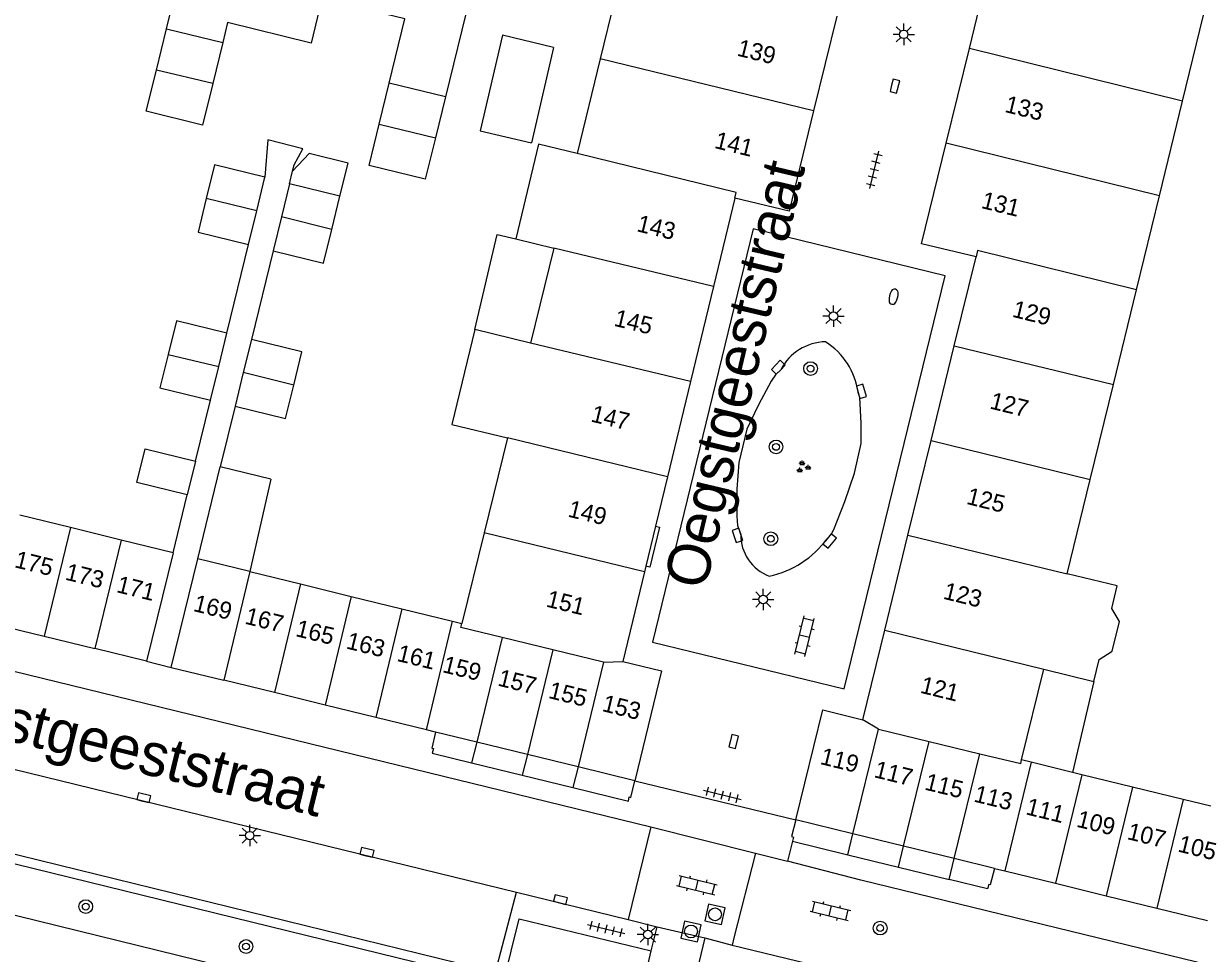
# Model space of a CAD drawing. Extents: x 125000 to 129004, y 397500 to 399008.
# Drawn here: x 127463.7 to 127532.6, y 398499.1 to 398553.4 of the extents above; entities that cross this region are included whole.
import ezdxf

# ---------------------------------------------------------------- set-up
doc = ezdxf.new("R2010")
doc.units = 0
for name, color, linetype in [('gg-afsc-erfafscheiding', 7, 'Continuous'), ('gg-afsc-hekwerk', 7, 'Continuous'), ('gg-anno-huisnummerreeks BGT', 7, 'Continuous'), ('gg-anno-openbare ruimte label', 7, 'Continuous'), ('gg-bbg-bijgebouw', 7, 'Continuous'), ('gg-bbg-bijgebouw onder overbouw', 7, 'Continuous'), ('gg-bbg-gedigitaliseerde bebouwing', 7, 'Continuous'), ('gg-bbg-gedigitaliseerde bijgebouw', 7, 'Continuous'), ('gg-bbg-hoofdgebouw', 7, 'Continuous'), ('gg-bbg-luifel en loopbrug', 7, 'Continuous'), ('gg-bbg-pand overbouw', 7, 'Continuous'), ('gg-bbg-tussenscheiding', 7, 'Continuous'), ('gg-bbg-tussenscheiding niveau 01', 7, 'Continuous'), ('gg-knt-verharding', 7, 'Continuous'), ('gg-knt-verharding nz', 7, 'Continuous'), ('gt-grn-weggrens', 7, 'Continuous'), ('gt-symb-boom', 7, 'Continuous'), ('gt-symb-brandkraan', 7, 'Continuous'), ('gt-symb-groenvak', 7, 'Continuous'), ('gt-symb-klinker verharding', 7, 'Continuous'), ('gt-symb-kolk', 7, 'Continuous'), ('gt-symb-lichtmast', 7, 'Continuous'), ('gt-symb-rioolschacht', 7, 'Continuous'), ('gt-symb-tegel verharding', 7, 'Continuous')]:
    doc.layers.add(name, color=color, linetype=linetype)

# ---------------------------------------------------------------- blocks, each defined once
blk = doc.blocks.new('gt0-KOLK')
at = {"layer": 'gt-symb-kolk'}
blk.add_lwpolyline([(0, 0), (0.375, 0), (0.375, 0.4), (-0.375, 0.4), (-0.375, 0), (0, 0)], dxfattribs=at)
blk = doc.blocks.new('gt0-LMAST')
at = {"layer": 'gt-symb-lichtmast'}
for p, q in [((-0.182, 0.173), (-0.447, 0.438)), ((-0.005, 0.246), (-0.005, 0.621)), ((0.172, 0.173), (0.437, 0.438)), ((-0.255, -0.004), (-0.63, -0.004)), ((-0.182, -0.181), (-0.447, -0.446)), ((-0.005, -0.254), (-0.005, -0.629)), ((0.437, -0.446), (0.172, -0.181)), ((0.245, -0.004), (0.62, -0.004))]:
    blk.add_line(p, q, dxfattribs=at)
blk.add_circle((-0.005, -0.004), 0.25, dxfattribs=at)
blk = doc.blocks.new('gt0-BR')
at = {"layer": 'gt-symb-brandkraan'}
for centre, radius, start, end in [((-0.244, 0), 0.206, 107.56694, 252.43307), ((0.599, -2.664), 3, 106.89205, 107.56694), ((0, -0.691), 0.938, 73.10799, 106.89205), ((-0.599, -2.664), 3, 72.43309, 73.10799), ((0.244, 0), 0.206, 287.56695, 72.43309), ((0.599, 2.664), 3, 252.43307, 253.10797), ((0, 0.691), 0.938, 253.10797, 286.89206), ((-0.599, 2.664), 3, 286.89206, 287.56695)]:
    blk.add_arc(centre, radius, start, end, dxfattribs=at)
blk = doc.blocks.new('gt0-TEG1')
at = {"layer": 'gt-symb-tegel verharding'}
for p, q in [((-1.125, 0), (1.125, 0)), ((-0.9, -0.25), (-0.9, 0.25)), ((-0.45, -0.25), (-0.45, 0.25)), ((0, -0.25), (0, 0.25)), ((0.45, -0.25), (0.45, 0.25)), ((0.9, -0.25), (0.9, 0.25))]:
    blk.add_line(p, q, dxfattribs=at)
blk = doc.blocks.new('gt0-BOOM')
at = {"layer": 'gt-symb-boom'}
for radius in [0.4, 0.2]:
    blk.add_circle((0, 0), radius, dxfattribs=at)
blk = doc.blocks.new('gt0-GRVAK')
at = {"layer": 'gt-symb-groenvak'}
for p, q in [((-0.11, 0.189), (-0.228, 0.24)), ((-0.182, 0.153), (0.088, 0.153)), ((-0.091, 0.211), (-0.156, 0.322)), ((-0.047, 0.214), (-0.047, 0.393)), ((-0.004, 0.211), (0.061, 0.322)), ((0.015, 0.189), (0.133, 0.24)), ((0.262, -0.052), (0.197, 0.059)), ((0.305, -0.049), (0.305, 0.13)), ((0.349, -0.052), (0.414, 0.059)), ((-0.245, -0.228), (-0.363, -0.177)), ((-0.318, -0.264), (-0.047, -0.264)), ((-0.226, -0.206), (-0.291, -0.095)), ((-0.183, -0.203), (-0.183, -0.024)), ((-0.139, -0.206), (-0.074, -0.095)), ((-0.12, -0.228), (-0.002, -0.177)), ((0.243, -0.074), (0.125, -0.023)), ((0.17, -0.11), (0.441, -0.11)), ((0.368, -0.074), (0.486, -0.023))]:
    blk.add_line(p, q, dxfattribs=at)
blk = doc.blocks.new('gt0-KL1')
at = {"layer": 'gt-symb-klinker verharding'}
for p, q in [((-1.15, 0.3), (1.15, 0.3)), ((-1, -0.3), (-1, 0.3)), ((-0.5, 0.3), (-0.5, 0.45)), ((0, -0.3), (0, 0.3)), ((0.5, 0.3), (0.5, 0.45)), ((1, -0.3), (1, 0.3)), ((-1.15, -0.3), (1.15, -0.3)), ((-0.5, -0.45), (-0.5, -0.3)), ((0.5, -0.45), (0.5, -0.3))]:
    blk.add_line(p, q, dxfattribs=at)
blk = doc.blocks.new('gt0-RS')
at = {"layer": 'gt-symb-rioolschacht'}
blk.add_lwpolyline([(-0.5, -0.5), (0.5, -0.5), (0.5, 0.5), (-0.5, 0.5)], close=True, dxfattribs=at)
blk.add_circle((0, 0), 0.375, dxfattribs=at)

msp = doc.modelspace()

# ---------------------------------------------------------------- linework, layer by layer
at = {"layer": 'gg-afsc-erfafscheiding'}
for p, q in [((127475.551, 398535.354), (127476.82, 398540.537)), ((127478.252, 398540.161), (127476.987, 398534.987)), ((127473.719, 398527.87), (127474.591, 398531.432)), ((127476.033, 398531.084), (127475.165, 398527.532))]:
    msp.add_line(p, q, dxfattribs=at)
msp.add_lwpolyline([(127479.388, 398544.809), (127479.479, 398545.181), (127479.996, 398546.125), (127477.942, 398546.643), (127477.779, 398544.459)], dxfattribs=at)
at = {"layer": 'gg-afsc-hekwerk'}
msp.add_line((127472.41, 398522.516), (127473.237, 398525.9), dxfattribs=at)
at = {"layer": 'gg-bbg-bijgebouw'}
for p, q in [((127471.429, 398550.716), (127472.02, 398553.135)), ((127475.307, 398552.333), (127474.722, 398549.933)), ((127484.453, 398547.568), (127485.04, 398549.967)), ((127488.329, 398549.163), (127487.741, 398546.764)), ((127477.3, 398542.498), (127477.779, 398544.459)), ((127479.211, 398544.083), (127478.736, 398542.142)), ((127482.162, 398543.361), (127479.211, 398544.083)), ((127481.682, 398541.399), (127482.162, 398543.361)), ((127476.82, 398540.537), (127477.3, 398542.498)), ((127478.736, 398542.142), (127478.252, 398540.161)), ((127475.071, 398533.394), (127475.551, 398535.354)), ((127476.987, 398534.987), (127476.512, 398533.042)), ((127474.591, 398531.432), (127475.071, 398533.394)), ((127476.512, 398533.042), (127476.033, 398531.084)), ((127473.719, 398527.87), (127473.237, 398525.9)), ((127478.116, 398526.81), (127475.165, 398527.532)), ((127466.406, 398523.982), (127463.443, 398524.705)), ((127469.369, 398523.258), (127466.406, 398523.982)), ((127472.41, 398522.516), (127469.369, 398523.258)), ((127472.41, 398522.516), (127470.857, 398516.174)), ((127476.884, 398521.418), (127479.846, 398520.693)), ((127479.846, 398520.693), (127482.809, 398519.967)), ((127482.809, 398519.967), (127485.771, 398519.241)), ((127485.771, 398519.241), (127488.733, 398518.516)), ((127488.733, 398518.516), (127489.287, 398518.38)), ((127461.909, 398518.363), (127464.871, 398517.639)), ((127464.871, 398517.639), (127467.834, 398516.914)), ((127470.857, 398516.174), (127467.834, 398516.914)), ((127472.301, 398515.815), (127475.37, 398515.064)), ((127478.333, 398514.339), (127475.37, 398515.064)), ((127481.296, 398513.614), (127478.333, 398514.339)), ((127484.258, 398512.889), (127481.296, 398513.614)), ((127487.221, 398512.164), (127484.258, 398512.889)), ((127487.753, 398512.034), (127487.221, 398512.164)), ((127522.564, 398510.268), (127522.001, 398510.406)), ((127524.982, 398509.676), (127522.564, 398510.268)), ((127525.527, 398509.543), (127524.982, 398509.676)), ((127528.49, 398508.818), (127525.527, 398509.543)), ((127531.452, 398508.094), (127528.49, 398508.818)), ((127534.415, 398507.369), (127531.452, 398508.094)), ((127520.41, 398504.07), (127521.013, 398503.923)), ((127521.013, 398503.923), (127523.976, 398503.198)), ((127523.976, 398503.198), (127526.938, 398502.473)), ((127526.938, 398502.473), (127529.901, 398501.749)), ((127529.901, 398501.749), (127532.864, 398501.024))]:
    msp.add_line(p, q, dxfattribs=at)
for points in [[(127474.722, 398549.933), (127474.132, 398547.514), (127470.842, 398548.317), (127471.429, 398550.716)], [(127487.741, 398546.764), (127487.149, 398544.345), (127483.861, 398545.149), (127484.453, 398547.568)], [(127477.779, 398544.459), (127474.829, 398545.181), (127474.349, 398543.219)], [(127474.349, 398543.219), (127473.869, 398541.259), (127476.82, 398540.537)], [(127478.252, 398540.161), (127481.203, 398539.439), (127481.682, 398541.399)], [(127475.551, 398535.354), (127472.6, 398536.076), (127472.115, 398534.096)], [(127479.458, 398532.303), (127479.938, 398534.265), (127476.987, 398534.987)], [(127472.115, 398534.096), (127471.64, 398532.155), (127474.591, 398531.432)], [(127476.033, 398531.084), (127478.984, 398530.363), (127479.458, 398532.303)], [(127473.237, 398525.9), (127470.286, 398526.622), (127470.768, 398528.592), (127473.719, 398527.87)], [(127498.7, 398516.156), (127500.957, 398515.61), (127499.388, 398509.187)], [(127508.803, 398506.909), (127510.377, 398513.331), (127512.716, 398512.755)]]:
    msp.add_lwpolyline(points, dxfattribs=at)
at = {"layer": 'gg-bbg-bijgebouw onder overbouw'}
for p, q in [((127490.151, 398511.447), (127487.753, 398512.034)), ((127493.113, 398510.722), (127490.151, 398511.447)), ((127496.075, 398509.998), (127493.113, 398510.722)), ((127499.388, 398509.187), (127496.075, 398509.998)), ((127512.144, 398506.092), (127508.803, 398506.909)), ((127515.106, 398505.367), (127512.144, 398506.092)), ((127518.06, 398504.645), (127515.106, 398505.367)), ((127520.41, 398504.07), (127518.06, 398504.645))]:
    msp.add_line(p, q, dxfattribs=at)
at = {"layer": 'gg-bbg-gedigitaliseerde bebouwing'}
for p, q in [((127498.729, 398556.924), (127497.37, 398551.378)), ((127497.37, 398551.378), (127496.016, 398545.851)), ((127492.43, 398540.855), (127494.66, 398540.315)), ((127494.66, 398540.315), (127493.302, 398534.769)), ((127493.302, 398534.769), (127490.048, 398535.557)), ((127491.946, 398529.233), (127490.587, 398523.687)), ((127490.587, 398523.687), (127489.287, 398518.38))]:
    msp.add_line(p, q, dxfattribs=at)
for points in [[(127496.016, 398545.851), (127493.772, 398546.395), (127492.43, 398540.855)], [(127490.048, 398535.557), (127488.706, 398530.018), (127491.946, 398529.233)]]:
    msp.add_lwpolyline(points, dxfattribs=at)
at = {"layer": 'gg-bbg-gedigitaliseerde bijgebouw'}
for p, q in [((127473.852, 398522.161), (127475.165, 398527.532)), ((127478.116, 398526.81), (127476.884, 398521.418)), ((127472.301, 398515.815), (127473.852, 398522.161))]:
    msp.add_line(p, q, dxfattribs=at)
at = {"layer": 'gg-bbg-hoofdgebouw'}
for p, q in [((127472.02, 398553.135), (127473.667, 398559.867)), ((127489.978, 398555.894), (127488.329, 398549.163)), ((127518.95, 398551.981), (127519.686, 398554.984)), ((127531.411, 398548.912), (127532.836, 398554.74)), ((127511.196, 398553.876), (127509.843, 398548.339)), ((127475.591, 398553.498), (127475.307, 398552.333)), ((127517.593, 398546.445), (127518.95, 398551.981)), ((127530.058, 398543.375), (127531.411, 398548.912)), ((127528.714, 398537.876), (127530.058, 398543.375)), ((127505.237, 398543.245), (127503.987, 398538.067)), ((127518.068, 398534.609), (127519.34, 398539.802)), ((127503.987, 398538.067), (127502.65, 398532.526)), ((127527.363, 398532.349), (127528.714, 398537.876)), ((127516.712, 398529.073), (127518.068, 398534.609)), ((127502.65, 398532.526), (127501.306, 398526.956)), ((127526.005, 398526.793), (127527.363, 398532.349)), ((127515.356, 398523.536), (127516.712, 398529.073)), ((127501.306, 398526.956), (127500.61, 398524.07)), ((127524.66, 398521.29), (127526.005, 398526.793)), ((127500.61, 398524.07), (127500.046, 398521.732)), ((127513.998, 398517.99), (127515.356, 398523.536)), ((127499.967, 398521.405), (127498.7, 398516.156)), ((127500.046, 398521.732), (127499.967, 398521.405)), ((127512.716, 398512.755), (127513.998, 398517.99)), ((127522.001, 398510.406), (127523.294, 398515.705)), ((127523.294, 398515.705), (127526.221, 398514.99))]:
    msp.add_line(p, q, dxfattribs=at)
for points in [[(127485.04, 398549.967), (127485.958, 398553.72), (127481.108, 398554.904)], [(127509.843, 398548.339), (127508.409, 398542.472), (127505.237, 398543.245)], [(127519.34, 398539.802), (127516.155, 398540.579), (127517.593, 398546.445)], [(127526.221, 398514.99), (127526.528, 398516.282), (127527.296, 398516.76), (127527.72, 398518.504), (127527.266, 398519.25), (127527.591, 398520.575), (127524.66, 398521.29)]]:
    msp.add_lwpolyline(points, dxfattribs=at)
at = {"layer": 'gg-bbg-luifel en loopbrug'}
for p, q in [((127491.662, 398552.769), (127490.357, 398547.17)), ((127494.65, 398552.041), (127491.662, 398552.769)), ((127494.65, 398552.041), (127493.352, 398546.472)), ((127490.357, 398547.17), (127493.352, 398546.472)), ((127479.211, 398544.083), (127479.388, 398544.809)), ((127526.221, 398514.99), (127524.982, 398509.676))]:
    msp.add_line(p, q, dxfattribs=at)
for points in [[(127481.108, 398554.904), (127480.472, 398552.304), (127475.591, 398553.498)], [(127482.162, 398543.361), (127482.634, 398545.289), (127480.368, 398545.844), (127479.388, 398544.809)], [(127490.048, 398535.557), (127491.342, 398541.109), (127492.43, 398540.855)]]:
    msp.add_lwpolyline(points, dxfattribs=at)
at = {"layer": 'gg-bbg-pand overbouw'}
for p, q in [((127489.856, 398510.24), (127492.818, 398509.515)), ((127492.818, 398509.515), (127495.78, 398508.791)), ((127508.602, 398505.653), (127511.843, 398504.865)), ((127511.843, 398504.865), (127514.806, 398504.144)), ((127514.806, 398504.144), (127517.761, 398503.425))]:
    msp.add_line(p, q, dxfattribs=at)
for points in [[(127487.753, 398512.034), (127487.535, 398511.103), (127487.627, 398511.078), (127487.551, 398510.804), (127489.856, 398510.24)], [(127495.78, 398508.791), (127499.015, 398507.999), (127499.066, 398508.243), (127499.163, 398508.22), (127499.388, 398509.187)], [(127508.803, 398506.909), (127508.561, 398505.923), (127508.662, 398505.898), (127508.602, 398505.653)], [(127520.41, 398504.07), (127520.171, 398503.108), (127520.077, 398503.132), (127520.012, 398502.878), (127517.761, 398503.425)]]:
    msp.add_lwpolyline(points, dxfattribs=at)
at = {"layer": 'gg-bbg-tussenscheiding'}
for p, q in [((127472.02, 398553.135), (127475.307, 398552.333)), ((127531.411, 398548.912), (127518.95, 398551.981)), ((127509.843, 398548.339), (127497.37, 398551.378)), ((127474.722, 398549.933), (127471.429, 398550.716)), ((127488.329, 398549.163), (127485.04, 398549.967)), ((127484.453, 398547.568), (127487.741, 398546.764)), ((127530.058, 398543.375), (127517.593, 398546.445)), ((127505.317, 398543.576), (127496.016, 398545.851)), ((127505.237, 398543.245), (127505.317, 398543.576)), ((127477.3, 398542.498), (127474.349, 398543.219)), ((127481.682, 398541.399), (127478.736, 398542.142)), ((127503.987, 398538.067), (127494.66, 398540.315)), ((127502.65, 398532.526), (127493.302, 398534.769)), ((127518.068, 398534.609), (127527.363, 398532.349)), ((127472.115, 398534.096), (127475.071, 398533.394)), ((127479.458, 398532.303), (127476.512, 398533.042)), ((127501.306, 398526.956), (127491.946, 398529.233)), ((127516.712, 398529.073), (127526.005, 398526.793)), ((127466.406, 398523.982), (127464.871, 398517.639)), ((127499.967, 398521.405), (127490.587, 398523.687)), ((127515.356, 398523.536), (127524.66, 398521.29)), ((127469.369, 398523.258), (127467.834, 398516.914)), ((127476.884, 398521.418), (127473.852, 398522.161)), ((127476.884, 398521.418), (127475.37, 398515.064)), ((127479.846, 398520.693), (127478.333, 398514.339)), ((127482.809, 398519.967), (127481.296, 398513.614)), ((127485.771, 398519.241), (127484.258, 398512.889)), ((127487.221, 398512.164), (127488.733, 398518.516)), ((127513.998, 398517.99), (127523.294, 398515.705)), ((127491.642, 398517.553), (127490.151, 398511.447)), ((127494.606, 398516.832), (127491.642, 398517.553)), ((127494.606, 398516.832), (127493.113, 398510.722)), ((127497.569, 398516.112), (127494.606, 398516.832)), ((127497.569, 398516.112), (127496.075, 398509.998)), ((127497.569, 398516.112), (127498.7, 398516.156)), ((127513.644, 398512.21), (127512.716, 398512.755)), ((127512.144, 398506.092), (127513.644, 398512.21)), ((127513.644, 398512.21), (127516.607, 398511.489)), ((127515.106, 398505.367), (127516.607, 398511.489)), ((127516.607, 398511.489), (127519.561, 398510.772)), ((127518.06, 398504.645), (127519.561, 398510.772)), ((127522.564, 398510.268), (127521.013, 398503.923)), ((127525.527, 398509.543), (127523.976, 398503.198)), ((127528.49, 398508.818), (127526.938, 398502.473)), ((127531.452, 398508.094), (127529.901, 398501.749))]:
    msp.add_line(p, q, dxfattribs=at)
for points in [[(127528.714, 398537.876), (127519.431, 398540.175), (127519.34, 398539.802)], [(127491.642, 398517.553), (127489.228, 398518.141), (127489.287, 398518.38)], [(127519.561, 398510.772), (127521.949, 398510.192), (127522.001, 398510.406)]]:
    msp.add_lwpolyline(points, dxfattribs=at)
at = {"layer": 'gg-bbg-tussenscheiding niveau 01'}
for p, q in [((127490.151, 398511.447), (127489.856, 398510.24)), ((127493.113, 398510.722), (127492.818, 398509.515)), ((127496.075, 398509.998), (127495.78, 398508.791)), ((127511.843, 398504.865), (127512.144, 398506.092)), ((127514.806, 398504.144), (127515.106, 398505.367)), ((127517.761, 398503.425), (127518.06, 398504.645))]:
    msp.add_line(p, q, dxfattribs=at)
at = {"layer": 'gg-knt-verharding'}
for p, q in [((127441.578, 398520.852), (127500.338, 398506.501)), ((127445.07, 398508.771), (127491.699, 398497.346)), ((127438.496, 398507.373), (127496.933, 398493.061)), ((127500.338, 398506.501), (127499.009, 398501.073)), ((127500.338, 398506.501), (127506.453, 398504.965)), ((127506.453, 398504.965), (127505.19, 398500)), ((127506.453, 398504.965), (127508.318, 398504.484)), ((127492.472, 398502.675), (127499.009, 398501.073)), ((127499.009, 398501.073), (127500.702, 398500.658)), ((127500.359, 398499.249), (127500.702, 398500.658)), ((127500.702, 398500.658), (127503.484, 398500)), ((127503.484, 398500), (127503.137, 398498.55)), ((127503.484, 398500), (127505.085, 398499.587)), ((127505.19, 398500), (127505.085, 398499.587)), ((127499.483, 398495.518), (127500.359, 398499.249)), ((127505.085, 398499.587), (127512.635, 398497.751))]:
    msp.add_line(p, q, dxfattribs=at)
for points in [[(127517.531, 398538.7), (127506.318, 398541.439), (127500.422, 398517.298), (127511.636, 398514.56), (127517.531, 398538.7)], [(127507.924, 398533.214), (127507.607, 398532.91), (127507.361, 398532.546), (127506.618, 398531.161), (127505.945, 398529.74), (127505.477, 398527.787), (127505.364, 398526.222), (127505.353, 398524.652), (127505.405, 398524.108), (127505.583, 398523.591)], [(127510.628, 398523.334), (127510.861, 398523.574), (127511.02, 398523.868), (127511.668, 398525.505), (127512.243, 398527.168), (127512.615, 398528.899), (127512.624, 398530.089), (127512.548, 398531.593), (127512.443, 398531.89)], [(127500.61, 398524.07), (127500.841, 398524.015), (127500.267, 398521.679), (127500.046, 398521.732)], [(127446.814, 398513.841), (127445.702, 398509.187), (127491.243, 398498.007), (127492.472, 398502.675)], [(127559.938, 398491.818), (127512.602, 398503.379), (127508.318, 398504.484)], [(127491.699, 398497.346), (127492.639, 398501.12), (127500.359, 398499.249)]]:
    msp.add_lwpolyline(points, dxfattribs=at)
for centre, radius, start, end in [((127510.605, 398531.826), 3.019, 91.154, 152.62057), ((127508.284, 398531.304), 4.2, 8.02577, 57.44468), ((127508.144, 398523.557), 2.561, 179.23588, 249.69328), ((127506.119, 398526.614), 5.576, 281.75657, 323.96936)]:
    msp.add_arc(centre, radius, start, end, dxfattribs=at)
at = {"layer": 'gg-knt-verharding nz'}
msp.add_line((127446.814, 398513.841), (127492.472, 398502.675), dxfattribs=at)
at = {"layer": 'gt-grn-weggrens'}
for p, q in [((127470.857, 398516.174), (127472.301, 398515.815)), ((127499.388, 398509.187), (127508.803, 398506.909)), ((127508.602, 398505.653), (127508.318, 398504.484))]:
    msp.add_line(p, q, dxfattribs=at)

# ---------------------------------------------------------------- block references
at = {"layer": 'gt-symb-boom'}
for p in [(127509.664, 398533.277), (127507.646, 398528.702), (127507.343, 398523.331), (127467.303, 398501.833), (127513.734, 398500.58), (127476.67, 398499.502)]:
    msp.add_blockref('gt0-BOOM', p, dxfattribs=at)
at = {"layer": 'gt-symb-brandkraan', "rotation": 76.28353067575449}
msp.add_blockref('gt0-BR', (127514.516, 398537.479), dxfattribs=at)
at = {"layer": 'gt-symb-groenvak'}
msp.add_blockref('gt0-GRVAK', (127509.223, 398527.52), dxfattribs=at)
at = {"layer": 'gt-symb-klinker verharding'}
for p, rotation in [((127509.32, 398517.636), 76.28353067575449), ((127503.023, 398503.08), -13.772145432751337), ((127510.824, 398501.585), -13.71646932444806)]:
    msp.add_blockref('gt0-KL1', p, dxfattribs=dict(at, rotation=rotation))
at = {"layer": 'gt-symb-kolk'}
for p, rotation in [((127514.401, 398549.834), -104.06403671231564), ((127507.924, 398533.214), 45.972395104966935), ((127512.443, 398531.89), -74.21205294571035), ((127505.583, 398523.591), 108.18126897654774), ((127510.628, 398523.334), -129.19668880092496), ((127504.978, 398511.533), -103.59156043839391), ((127470.646, 398508.004), -13.772145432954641), ((127483.693, 398504.805), -13.772145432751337), ((127494.995, 398502.051), -14.119602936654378)]:
    msp.add_blockref('gt0-KOLK', p, dxfattribs=dict(at, rotation=rotation))
at = {"layer": 'gt-symb-lichtmast'}
for p in [(127515.114, 398552.817), (127511.01, 398536.352), (127506.905, 398519.786), (127476.891, 398505.987), (127500.157, 398500.202)]:
    msp.add_blockref('gt0-LMAST', p, dxfattribs=at)
at = {"layer": 'gt-symb-rioolschacht'}
for p, rotation in [((127504.083, 398501.386), -13.007504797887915), ((127502.676, 398500.38), -12.298855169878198)]:
    msp.add_blockref('gt0-RS', p, dxfattribs=dict(at, rotation=rotation))
at = {"layer": 'gt-symb-tegel verharding'}
for p, rotation in [((127513.39, 398544.896), 76.35276166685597), ((127504.509, 398508.364), -13.702889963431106), ((127497.714, 398500.525), -13.702889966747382)]:
    msp.add_blockref('gt0-TEG1', p, dxfattribs=dict(at, rotation=rotation))

# ---------------------------------------------------------------- texts
at = {"layer": 'gg-anno-huisnummerreeks BGT'}
for s, rotation, p in [('139', 346.3, (127505.317, 398551.578)), ('133', 346.2, (127520.963, 398548.286)), ('141', 346.3, (127503.998, 398546.179)), ('131', 346.2, (127519.587, 398542.674)), ('143', 346.4, (127499.457, 398541.314)), ('129', 346.2, (127521.404, 398536.314)), ('145', 346.4, (127498.124, 398535.789)), ('127', 346.2, (127520.091, 398530.954)), ('147', 346.4, (127496.774, 398530.195)), ('125', 346.2, (127518.725, 398525.378)), ('149', 346.5, (127495.433, 398524.634)), ('175', 346.3, (127463.089, 398521.677)), ('173', 346.3, (127466.052, 398520.952)), ('171', 346.2, (127469.046, 398520.221)), ('123', 346.2, (127517.368, 398519.836)), ('169', 346.2, (127473.535, 398519.117)), ('151', 346.4, (127494.164, 398519.377)), ('167', 346.3, (127476.551, 398518.377)), ('165', 346.3, (127479.514, 398517.652)), ('163', 346.2, (127482.477, 398516.929)), ('161', 346.3, (127485.439, 398516.202)), ('159', 346.2, (127488.102, 398515.544)), ('157', 346.2, (127491.332, 398514.762)), ('121', 346.2, (127516.023, 398514.343)), ('155', 346.3, (127494.293, 398514.036)), ('153', 346.2, (127497.432, 398513.27)), ('119', 346.3, (127510.173, 398510.176)), ('117', 346.2, (127513.325, 398509.407)), ('115', 346.3, (127516.282, 398508.682)), ('113', 346.3, (127519.155, 398507.982)), ('111', 346.3, (127522.194, 398507.236)), ('109', 346.2, (127525.157, 398506.513)), ('107', 346.3, (127528.118, 398505.787)), ('105', 346.3, (127531.082, 398505.062))]:
    msp.add_text(s, height=1, rotation=rotation, dxfattribs=at).set_placement(p)
at = {"layer": 'gg-anno-openbare ruimte label'}
for rotation, p in [(76.7, (127503.503, 398520.282)), (346.2, (127456.156, 398513.149))]:
    msp.add_text('Oegstgeeststraat', height=2.5, rotation=rotation, dxfattribs=at).set_placement(p)

doc.saveas('drawing.dxf')
